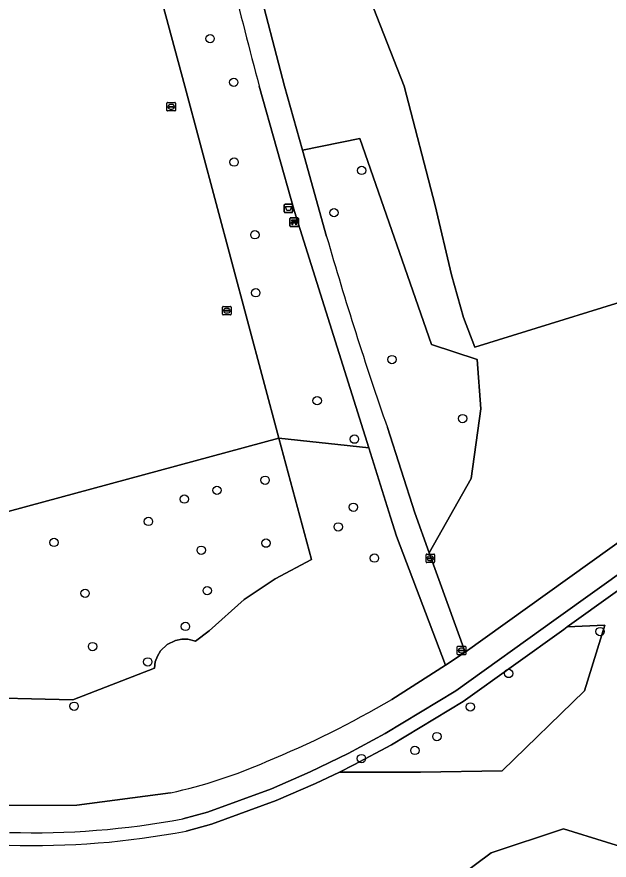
# Model space of a CAD drawing. Extents: x 159053 to 160042, y 380449 to 381423.
# Drawn here: x 159692.1 to 159761.5, y 380659.2 to 380758.1 of the extents above; entities that cross this region are included whole.
import ezdxf

# ---------------------------------------------------------------- set-up
doc = ezdxf.new("R2010")
doc.units = 0
for name, color, linetype in [('IMGEO_Afvalbak', 7, 'Continuous'), ('IMGEO_Bank', 7, 'Continuous'), ('IMGEO_Boom', 7, 'Continuous'), ('IMGEO_Fietspad_gesloten', 7, 'Continuous'), ('IMGEO_Groenvoorziening', 7, 'Continuous'), ('IMGEO_Hek', 7, 'Continuous'), ('IMGEO_Kolk', 7, 'Continuous'), ('IMGEO_Loofbos', 7, 'Continuous'), ('IMGEO_Voetpad_halfverhard', 7, 'Continuous'), ('IMGEO_Voetpad_open', 7, 'Continuous'), ('IMGEO_Waterleidingput', 7, 'Continuous')]:
    doc.layers.add(name, color=color, linetype=linetype)

msp = doc.modelspace()

# ---------------------------------------------------------------- linework, layer by layer
at = {"layer": 'IMGEO_Afvalbak'}
for p, q in [((159723.432, 380735.267), (159723.432, 380736.067)), ((159723.432, 380736.067), (159723.432, 380735.267)), ((159723.532, 380736.167), (159724.322, 380736.167)), ((159724.322, 380736.167), (159723.532, 380736.167)), ((159724.422, 380736.067), (159724.422, 380735.267)), ((159724.422, 380735.267), (159724.422, 380736.067)), ((159724.322, 380735.167), (159723.532, 380735.167)), ((159723.532, 380735.167), (159724.322, 380735.167))]:
    msp.add_line(p, q, dxfattribs=at)
msp.add_lwpolyline([(159723.575, 380735.881), (159724.279, 380735.881), (159724.13, 380735.411), (159723.724, 380735.411), (159723.575, 380735.881)], dxfattribs=at)
for centre, start, end in [((159723.532, 380736.067), 90, 180), ((159723.532, 380736.067), 90, 180), ((159724.322, 380736.067), 0, 90), ((159724.322, 380736.067), 360, 90), ((159723.532, 380735.267), 180, 270), ((159723.532, 380735.267), 180, 270), ((159724.322, 380735.267), 270, 0), ((159724.322, 380735.267), 270, 0)]:
    msp.add_arc(centre, 0.1, start, end, dxfattribs=at)
at = {"layer": 'IMGEO_Bank'}
for p, q in [((159724.096, 380733.621), (159724.096, 380734.462)), ((159724.096, 380734.462), (159724.096, 380733.621)), ((159724.171, 380734.546), (159725.012, 380734.546)), ((159725.012, 380734.546), (159724.171, 380734.546)), ((159725.096, 380734.471), (159725.096, 380733.63)), ((159725.096, 380733.63), (159725.096, 380734.471)), ((159725.021, 380733.546), (159724.18, 380733.546)), ((159724.18, 380733.546), (159725.021, 380733.546)), ((159724.793, 380733.944), (159724.4, 380733.944)), ((159724.405, 380734.052), (159724.405, 380734.158)), ((159724.449, 380734.158), (159724.449, 380734.052)), ((159724.737, 380734.164), (159724.455, 380734.164)), ((159724.455, 380734.046), (159724.737, 380734.046)), ((159724.743, 380734.052), (159724.743, 380734.158)), ((159724.787, 380734.158), (159724.787, 380734.052))]:
    msp.add_line(p, q, dxfattribs=at)
for points in [[(159724.343, 380733.944), (159724.201, 380733.944), (159724.313, 380734.046), (159724.399, 380734.046)], [(159724.399, 380734.164), (159724.313, 380734.164), (159724.313, 380734.325), (159724.876, 380734.325), (159724.876, 380734.164), (159724.793, 380734.164)], [(159724.393, 380733.937), (159724.393, 380733.73), (159724.35, 380733.73), (159724.35, 380733.937)], [(159724.793, 380734.046), (159724.876, 380734.046), (159724.988, 380733.944), (159724.849, 380733.944)], [(159724.843, 380733.937), (159724.843, 380733.73), (159724.799, 380733.73), (159724.799, 380733.937)]]:
    msp.add_lwpolyline(points, dxfattribs=at)
for centre, radius, start, end in [((159724.174, 380734.468), 0.0779, 92.4484, 184.28452), ((159724.174, 380734.468), 0.0779, 92.4484, 184.28452), ((159725.018, 380734.468), 0.0779, 2.4484, 94.28452), ((159725.018, 380734.468), 0.0779, 2.4484, 94.28452), ((159724.174, 380733.624), 0.0779, 182.4484, 274.28452), ((159724.174, 380733.624), 0.0779, 182.4484, 274.28452), ((159724.343, 380733.937), 0.00671, 2.89567, 87.10433), ((159724.4, 380733.937), 0.00671, 92.89567, 177.10433), ((159724.398, 380734.157), 0.00671, 2.89567, 87.10433), ((159724.398, 380734.053), 0.00671, 272.89567, 357.10433), ((159724.455, 380734.157), 0.00671, 92.89567, 177.10433), ((159724.455, 380734.053), 0.00671, 182.89567, 267.10433), ((159724.737, 380734.157), 0.00671, 2.89567, 87.10433), ((159724.737, 380734.053), 0.00671, 272.89567, 357.10433), ((159724.794, 380734.157), 0.00671, 92.89567, 177.10433), ((159724.794, 380734.053), 0.00671, 182.89567, 267.10433), ((159724.792, 380733.937), 0.00671, 2.89567, 87.10433), ((159724.849, 380733.937), 0.00671, 92.89567, 177.10433), ((159725.018, 380733.624), 0.0779, 272.4484, 4.28452), ((159725.018, 380733.624), 0.0779, 272.4484, 4.28452)]:
    msp.add_arc(centre, radius, start, end, dxfattribs=at)
at = {"layer": 'IMGEO_Boom'}
for centre in [(159714.748, 380755.584), (159717.517, 380750.458), (159717.558, 380741.099), (159732.515, 380740.114), (159729.276, 380735.16), (159719.997, 380732.566), (159720.1, 380725.756), (159736.072, 380717.925), (159727.298, 380713.099), (159744.355, 380711.006), (159731.673, 380708.584), (159721.193, 380703.759), (159715.551, 380702.581), (159711.72, 380701.556), (159731.545, 380700.6), (159707.516, 380698.929), (159729.768, 380698.291), (159696.44, 380696.466), (159721.299, 380696.38), (159713.701, 380695.547), (159734.014, 380694.631), (159700.083, 380690.494), (159714.406, 380690.807), (159711.852, 380686.603), (159760.479, 380686.008), (159700.961, 380684.25), (159707.438, 380682.451), (159749.759, 380681.086), (159698.795, 380677.25), (159745.259, 380677.166), (159741.344, 380673.683), (159738.758, 380672.055), (159732.485, 380671.11)]:
    msp.add_circle(centre, 0.489, dxfattribs=at)
at = {"layer": 'IMGEO_Fietspad_gesloten'}
for points in [[(159778.572, 380707.907), (159744.65, 380683.595), (159742.363, 380682.06), (159736.036, 380678.043)], [(159721.924, 380667.562), (159726.493, 380669.537), (159730.929, 380671.688), (159735.268, 380674.029), (159743.576, 380679.041), (159755.342, 380687.487), (159772.917, 380700.08), (159781.553, 380706.055)], [(159711.541, 380664.047), (159714.434, 380664.829), (159721.924, 380667.562)], [(159710.105, 380667.082), (159699.124, 380665.634), (159689.388, 380665.595)]]:
    msp.add_lwpolyline(points, dxfattribs=at)
for centre, radius, start, end in [((159678.078, 380776.288), 114.067, 292.29544, 300.53771), ((159697.464, 380724.941), 59.224, 282.3244, 293.78894), ((159694.113, 380755.533), 93.131, 268.21598, 280.78531)]:
    msp.add_arc(centre, radius, start, end, dxfattribs=at)
at = {"layer": 'IMGEO_Groenvoorziening'}
for points in [[(159788.365, 380758.916), (159782.064, 380779.065), (159772.163, 380815.373), (159725.392, 380805.3), (159720.412, 380800.731), (159721.91, 380789.833), (159737.499, 380750), (159741.139, 380736.002), (159743.043, 380727.861), (159744.475, 380722.852), (159745.799, 380719.392), (159793.255, 380734.097), (159791.569, 380746.586), (159791.072, 380750.262)], [(159696.615, 380806.199), (159669.744, 380798.884), (159669.306, 380800.531), (159668.883, 380802.12), (159668.351, 380804.117), (159668.02, 380805.359), (159558.38, 380775.781), (159562.553, 380760.977), (159562.046, 380760.831), (159557.701, 380776.164), (159694.48, 380813.062), (159694.636, 380812.539), (159694.886, 380812.603), (159694.564, 380813.798), (159557.036, 380776.621), (159558.877, 380767.036), (159562.896, 380751.667), (159564.456, 380752.092), (159585.769, 380672.062), (159585.889, 380671.612), (159601.677, 380675.891), (159615.859, 380679.734), (159722.812, 380708.719), (159711.779, 380750)], [(159758.637, 380679.037), (159761.042, 380686.768), (159756.623, 380686.559), (159756.217, 380686.268), (159744.402, 380677.788), (159736.012, 380672.726), (159731.613, 380670.352), (159729.91, 380669.527), (159739.397, 380669.5), (159749.008, 380669.678)]]:
    msp.add_lwpolyline(points, close=True, dxfattribs=at)
for points in [[(159694.564, 380813.798), (159694.886, 380812.603), (159694.948, 380812.373), (159696.615, 380806.199), (159711.779, 380750), (159722.812, 380708.719), (159733.348, 380707.585), (159724.645, 380735.317), (159720.498, 380750)], [(159737.499, 380750), (159721.91, 380789.833), (159714.899, 380786.112), (159720.146, 380762.783), (159723.462, 380750), (159725.564, 380742.509), (159732.318, 380743.846), (159740.72, 380719.699), (159746.06, 380717.921), (159746.506, 380712.159), (159745.363, 380703.965), (159740.443, 380695.261), (159744.65, 380683.595), (159778.572, 380707.907)], [(159799.165, 380720.323), (159802.93, 380722.068), (159806.796, 380723.576), (159799.306, 380750), (159798.632, 380752.377), (159791.072, 380750.262), (159791.569, 380746.586), (159793.255, 380734.097), (159745.799, 380719.392), (159744.475, 380722.852), (159743.043, 380727.861), (159741.139, 380736.002), (159737.499, 380750)], [(159736.613, 380697.2), (159735.904, 380699.442), (159733.348, 380707.585), (159722.812, 380708.719), (159726.621, 380694.467), (159722.364, 380692.186), (159718.742, 380689.778), (159714.636, 380686.095), (159713.035, 380684.861), (159712.147, 380685.096), (159711.419, 380685.112), (159710.704, 380684.977), (159709.722, 380684.503), (159708.935, 380683.75), (159708.557, 380683.128), (159708.317, 380682.44), (159708.225, 380681.718), (159698.647, 380678.01), (159672.711, 380678.632), (159646.368, 380675.2), (159646.168, 380677.573), (159637.838, 380678.968), (159636.391, 380674.073), (159672.321, 380667.22)], [(159782.43, 380704.838), (159773.781, 380698.853), (159756.623, 380686.559), (159761.042, 380686.768), (159758.637, 380679.037), (159749.008, 380669.678), (159739.397, 380669.5), (159729.91, 380669.527), (159727.088, 380668.16), (159722.479, 380666.168), (159714.888, 380663.398), (159711.932, 380662.599)], [(159736.036, 380678.043), (159742.363, 380682.06), (159736.613, 380697.2)], [(159728.239, 380645.523), (159747.712, 380660.054), (159756.169, 380662.862), (159766.277, 380659.72), (159768.415, 380662.291), (159770.397, 380664.956), (159771.747, 380666.483), (159773.905, 380670.159), (159775.787, 380673.116), (159776.884, 380674.931), (159777.959, 380677.327), (159778.743, 380678.851)], [(159689.388, 380665.595), (159699.124, 380665.634), (159710.105, 380667.082)]]:
    msp.add_lwpolyline(points, dxfattribs=at)
for centre, radius, start, end in [((160375.222, 380923.306), 677.273, 192.55797, 194.826175), ((159678.078, 380776.288), 114.067, 292.29544, 300.53771), ((159697.464, 380724.941), 59.224, 282.3244, 293.78894), ((159694.123, 380755.196), 94.294, 268.20809, 280.88687)]:
    msp.add_arc(centre, radius, start, end, dxfattribs=at)
at = {"layer": 'IMGEO_Hek'}
for points in [[(159694.564, 380813.798), (159694.886, 380812.603), (159696.615, 380806.199), (159711.779, 380750), (159722.812, 380708.719)], [(159722.812, 380708.719), (159615.859, 380679.734)]]:
    msp.add_lwpolyline(points, dxfattribs=at)
at = {"layer": 'IMGEO_Kolk'}
for p, q in [((159740.07, 380694.172), (159740.07, 380695.024)), ((159740.145, 380695.098), (159740.997, 380695.098)), ((159740.558, 380694.878), (159740.583, 380694.878)), ((159741.071, 380695.024), (159741.071, 380694.172)), ((159740.997, 380694.098), (159740.145, 380694.098)), ((159740.329, 380694.592), (159740.329, 380694.604)), ((159740.767, 380694.555), (159740.369, 380694.555)), ((159740.372, 380694.641), (159740.77, 380694.641)), ((159740.581, 380694.318), (159740.556, 380694.318)), ((159740.813, 380694.604), (159740.813, 380694.592)), ((159743.722, 380683.356), (159743.722, 380684.208)), ((159743.797, 380684.282), (159744.649, 380684.282)), ((159744.21, 380684.062), (159744.235, 380684.062)), ((159744.723, 380684.208), (159744.723, 380683.356)), ((159744.649, 380683.282), (159743.797, 380683.282)), ((159743.981, 380683.776), (159743.981, 380683.788)), ((159744.419, 380683.739), (159744.021, 380683.739)), ((159744.024, 380683.825), (159744.422, 380683.825)), ((159744.233, 380683.502), (159744.208, 380683.502)), ((159744.465, 380683.788), (159744.465, 380683.776))]:
    msp.add_line(p, q, dxfattribs=at)
for points in [[(159740.07, 380694.172), (159740.07, 380695.024)], [(159740.145, 380695.098), (159740.997, 380695.098)], [(159741.071, 380695.024), (159741.071, 380694.172)], [(159740.997, 380694.098), (159740.145, 380694.098)], [(159743.722, 380683.356), (159743.722, 380684.208)], [(159743.797, 380684.282), (159744.649, 380684.282)], [(159744.723, 380684.208), (159744.723, 380683.356)], [(159744.649, 380683.282), (159743.797, 380683.282)]]:
    msp.add_lwpolyline(points, dxfattribs=at)
for centre, radius, start, end in [((159740.147, 380695.022), 0.0765, 91.55205, 178.44795), ((159740.147, 380695.022), 0.0765, 91.55205, 178.44795), ((159740.995, 380695.022), 0.0765, 1.55205, 88.44795), ((159740.995, 380695.022), 0.0765, 1.55205, 88.44795), ((159740.147, 380694.174), 0.0765, 181.55205, 268.44795), ((159740.147, 380694.174), 0.0765, 181.55205, 268.44795), ((159740.369, 380694.601), 0.0403, 85.87752, 175.75265), ((159740.366, 380694.591), 0.0366, 178.93798, 274.71019), ((159740.77, 380694.598), 0.043, 264.86636, 352.45326), ((159740.774, 380694.603), 0.0386, 1.73085, 96.63898), ((159740.995, 380694.174), 0.0765, 271.55205, 358.44795), ((159740.995, 380694.174), 0.0765, 271.55205, 358.44795), ((159743.799, 380684.206), 0.0765, 91.55205, 178.44795), ((159743.799, 380684.206), 0.0765, 91.55205, 178.44795), ((159744.647, 380684.206), 0.0765, 1.55205, 88.44795), ((159744.647, 380684.206), 0.0765, 1.55205, 88.44795), ((159743.799, 380683.358), 0.0765, 181.55205, 268.44795), ((159743.799, 380683.358), 0.0765, 181.55205, 268.44795), ((159744.021, 380683.785), 0.0403, 85.87752, 175.75265), ((159744.018, 380683.775), 0.0366, 178.93798, 274.71019), ((159744.422, 380683.782), 0.043, 264.86636, 352.45326), ((159744.426, 380683.787), 0.0386, 1.73085, 96.63898), ((159744.647, 380683.358), 0.0765, 271.55205, 358.44795), ((159744.647, 380683.358), 0.0765, 271.55205, 358.44795)]:
    msp.add_arc(centre, radius, start, end, dxfattribs=at)
for centre, major_axis, ratio, start_param, end_param in [((159740.557, 380694.598), (-0.387, 0.002), 0.722429, 4.712389, 7.853982), ((159740.582, 380694.598), (-0.39, 0.002), 0.717154, 1.570796, 4.712389), ((159744.209, 380683.782), (-0.387, 0.002), 0.722429, 4.712389, 7.853982), ((159744.234, 380683.782), (-0.39, 0.002), 0.717154, 1.570796, 4.712389)]:
    msp.add_ellipse(centre, major_axis=major_axis, ratio=ratio, start_param=start_param, end_param=end_param, dxfattribs=at)
at = {"layer": 'IMGEO_Loofbos'}
for points in [[(159732.318, 380743.846), (159725.564, 380742.509), (159728.409, 380732.367)], [(159735.537, 380709.941), (159738.763, 380699.921), (159740.443, 380695.261), (159745.363, 380703.965), (159746.506, 380712.159), (159746.06, 380717.921), (159740.72, 380719.699), (159732.318, 380743.846)], [(159708.317, 380682.44), (159708.557, 380683.128), (159708.935, 380683.75), (159709.722, 380684.503), (159710.704, 380684.977), (159711.419, 380685.112), (159712.147, 380685.096), (159713.035, 380684.861), (159714.636, 380686.095), (159718.742, 380689.778), (159722.364, 380692.186), (159726.621, 380694.467), (159722.812, 380708.719), (159615.859, 380679.734), (159616, 380675.537), (159621.442, 380675.619)], [(159636.391, 380674.073), (159637.838, 380678.968), (159646.168, 380677.573), (159646.368, 380675.2), (159672.711, 380678.632), (159698.647, 380678.01), (159708.225, 380681.718), (159708.317, 380682.44)]]:
    msp.add_lwpolyline(points, dxfattribs=at)
msp.add_lwpolyline([(159738.052, 380624.215), (159741.009, 380626.41), (159743.742, 380628.516), (159745.893, 380630.398), (159748.536, 380633.131), (159750.642, 380635.953), (159752.747, 380638.686), (159754.584, 380641.24), (159756.511, 380643.704), (159759.199, 380648.677), (159762.029, 380652.986), (159766.277, 380659.72), (159756.169, 380662.862), (159747.712, 380660.054), (159728.239, 380645.523), (159727.178, 380638.047), (159735.073, 380622.893)], close=True, dxfattribs=at)
msp.add_arc((160132.241, 380848.377), 420.165, 196.02797, 199.23727, dxfattribs=at)
at = {"layer": 'IMGEO_Voetpad_halfverhard'}
for points in [[(159781.553, 380706.055), (159772.917, 380700.08), (159755.342, 380687.487), (159743.576, 380679.041), (159735.268, 380674.029), (159730.929, 380671.688), (159726.493, 380669.537), (159721.924, 380667.562), (159714.434, 380664.829), (159711.541, 380664.047)], [(159711.932, 380662.599), (159714.888, 380663.398), (159722.479, 380666.168), (159727.088, 380668.16), (159729.91, 380669.527), (159731.613, 380670.352), (159736.012, 380672.726), (159744.402, 380677.788), (159756.217, 380686.268), (159756.623, 380686.559), (159773.781, 380698.853), (159782.43, 380704.838)]]:
    msp.add_lwpolyline(points, dxfattribs=at)
for centre, radius, start, end in [((159694.113, 380755.533), 93.131, 268.21598, 280.78531), ((159694.123, 380755.196), 94.294, 268.20809, 280.88687)]:
    msp.add_arc(centre, radius, start, end, dxfattribs=at)
at = {"layer": 'IMGEO_Voetpad_open'}
for points in [[(159728.409, 380732.367), (159725.564, 380742.509), (159723.462, 380750), (159720.146, 380762.783), (159714.899, 380786.112)], [(159720.498, 380750), (159724.645, 380735.317), (159733.348, 380707.585), (159735.904, 380699.442), (159736.613, 380697.2), (159742.363, 380682.06), (159744.65, 380683.595), (159740.443, 380695.261), (159738.763, 380699.921), (159735.537, 380709.941)]]:
    msp.add_lwpolyline(points, dxfattribs=at)
for centre, radius, start, end in [((160375.222, 380923.306), 677.273, 192.55797, 194.826175), ((160132.241, 380848.377), 420.165, 196.02797, 199.23727)]:
    msp.add_arc(centre, radius, start, end, dxfattribs=at)
at = {"layer": 'IMGEO_Waterleidingput'}
for p, q in [((159709.685, 380747.168), (159709.685, 380748.02)), ((159709.76, 380748.094), (159710.612, 380748.094)), ((159709.944, 380747.588), (159709.944, 380747.6)), ((159710.382, 380747.551), (159709.984, 380747.551)), ((159709.987, 380747.637), (159710.385, 380747.637)), ((159710.196, 380747.314), (159710.171, 380747.314)), ((159710.173, 380747.874), (159710.198, 380747.874)), ((159710.428, 380747.6), (159710.428, 380747.588)), ((159710.686, 380748.02), (159710.686, 380747.168)), ((159710.612, 380747.094), (159709.76, 380747.094)), ((159716.214, 380723.234), (159716.214, 380724.086)), ((159716.289, 380724.16), (159717.141, 380724.16)), ((159716.473, 380723.654), (159716.473, 380723.666)), ((159716.911, 380723.617), (159716.513, 380723.617)), ((159716.516, 380723.703), (159716.914, 380723.703)), ((159716.702, 380723.94), (159716.727, 380723.94)), ((159716.957, 380723.666), (159716.957, 380723.654)), ((159717.215, 380724.086), (159717.215, 380723.234)), ((159717.141, 380723.16), (159716.289, 380723.16)), ((159716.725, 380723.38), (159716.7, 380723.38))]:
    msp.add_line(p, q, dxfattribs=at)
for points in [[(159709.685, 380747.168), (159709.685, 380748.02)], [(159709.76, 380748.094), (159710.612, 380748.094)], [(159710.686, 380748.02), (159710.686, 380747.168)], [(159710.612, 380747.094), (159709.76, 380747.094)], [(159716.214, 380723.234), (159716.214, 380724.086)], [(159716.289, 380724.16), (159717.141, 380724.16)], [(159717.215, 380724.086), (159717.215, 380723.234)], [(159717.141, 380723.16), (159716.289, 380723.16)]]:
    msp.add_lwpolyline(points, dxfattribs=at)
for centre, radius, start, end in [((159709.762, 380748.018), 0.0765, 91.55205, 178.44795), ((159709.762, 380748.018), 0.0765, 91.55205, 178.44795), ((159709.984, 380747.597), 0.0403, 85.87752, 175.75265), ((159709.981, 380747.587), 0.0366, 178.93798, 274.71019), ((159710.385, 380747.594), 0.043, 264.86636, 352.45326), ((159710.389, 380747.599), 0.0386, 1.73085, 96.63898), ((159710.61, 380748.018), 0.0765, 1.55205, 88.44795), ((159710.61, 380748.018), 0.0765, 1.55205, 88.44795), ((159709.762, 380747.17), 0.0765, 181.55205, 268.44795), ((159709.762, 380747.17), 0.0765, 181.55205, 268.44795), ((159710.61, 380747.17), 0.0765, 271.55205, 358.44795), ((159710.61, 380747.17), 0.0765, 271.55205, 358.44795), ((159716.291, 380724.084), 0.0765, 91.55205, 178.44795), ((159716.291, 380724.084), 0.0765, 91.55205, 178.44795), ((159716.513, 380723.663), 0.0403, 85.87752, 175.75265), ((159716.51, 380723.653), 0.0366, 178.93798, 274.71019), ((159716.914, 380723.66), 0.043, 264.86636, 352.45326), ((159716.918, 380723.665), 0.0386, 1.73085, 96.63898), ((159717.139, 380724.084), 0.0765, 1.55205, 88.44795), ((159717.139, 380724.084), 0.0765, 1.55205, 88.44795), ((159716.291, 380723.236), 0.0765, 181.55205, 268.44795), ((159716.291, 380723.236), 0.0765, 181.55205, 268.44795), ((159717.139, 380723.236), 0.0765, 271.55205, 358.44795), ((159717.139, 380723.236), 0.0765, 271.55205, 358.44795)]:
    msp.add_arc(centre, radius, start, end, dxfattribs=at)
for centre, major_axis, ratio, start_param, end_param in [((159710.172, 380747.594), (-0.387, 0.002), 0.722429, 4.712389, 7.853982), ((159710.197, 380747.594), (-0.39, 0.002), 0.717154, 1.570796, 4.712389), ((159716.701, 380723.66), (-0.387, 0.002), 0.722429, 4.712389, 7.853982), ((159716.726, 380723.66), (-0.39, 0.002), 0.717154, 1.570796, 4.712389)]:
    msp.add_ellipse(centre, major_axis=major_axis, ratio=ratio, start_param=start_param, end_param=end_param, dxfattribs=at)

doc.saveas('drawing.dxf')
